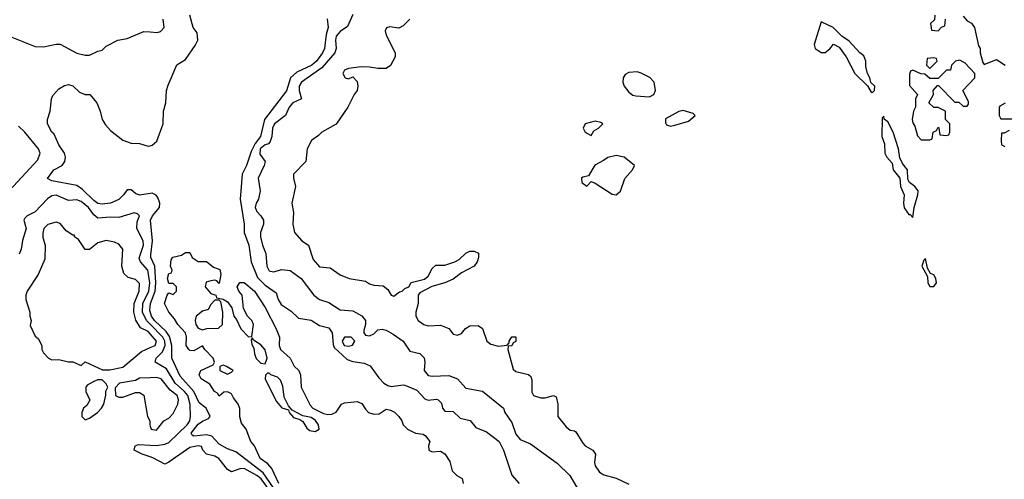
# Model space of a CAD drawing. Header units: inches. Extents: x 2380053 to 2584298, y 380219 to 546618.
# Tile 377 of 656: x 2559376 to 2564087, y 401330 to 403528. Entities that reach past the tile are written whole.
import ezdxf

# ---------------------------------------------------------------- set-up
doc = ezdxf.new("R2010")
doc.units = ezdxf.units.IN
doc.header["$MEASUREMENT"] = 0
doc.layers.add('C5450', color=7, linetype='Continuous')
doc.layers.add('C5460', color=7, linetype='Continuous')

msp = doc.modelspace()

# ---------------------------------------------------------------- linework, layer by layer
at = {"layer": 'C5450', "color": 2}
for points, elevation in [([(2559330, 403448.2), (2559450, 403400.5), (2559490, 403398), (2559550, 403410.6), (2559570, 403410.5), (2559650, 403367.3), (2559690, 403358.8), (2559710, 403358.8), (2559750, 403378), (2559770, 403382), (2559790, 403402), (2559846, 403430), (2559890, 403438), (2559970, 403472), (2560000, 403469.2)], 26), ([(2560000, 402696.3), (2559950, 402689.6), (2559930, 402697), (2559910, 402714), (2559890, 402714), (2559873.4, 402690), (2559850, 402667.8), (2559810, 402651.2), (2559770, 402645.1), (2559750, 402649.7), (2559730, 402663.5), (2559676.2, 402716.2), (2559650, 402735.6), (2559530, 402758), (2559509.2, 402769.2), (2559539.3, 402810), (2559579, 402830), (2559592.7, 402850), (2559595.1, 402870), (2559589.6, 402889.6), (2559562.7, 402930), (2559540.4, 402980.4), (2559529, 402990), (2559509, 403030), (2559509, 403050), (2559521.2, 403090), (2559528.7, 403150), (2559534.6, 403165.4), (2559563.1, 403196.9), (2559590, 403214), (2559610, 403218), (2559630, 403211.3), (2559662, 403182), (2559690, 403171), (2559712, 403170), (2559744.7, 403130), (2559761, 403090), (2559770.8, 403050), (2559785.8, 403025.8), (2559810, 402998.8), (2559870, 402951.3), (2559910, 402938), (2559950, 402936), (2559990, 402922.8), (2560000, 402925.1)], 22), ([(2559308, 402690), (2559462, 402858), (2559473.2, 402890), (2559465.2, 402910), (2559400.7, 402990), (2559370, 403019.6)], 26), ([(2560000, 402072.5), (2559983.1, 402090), (2559964.2, 402130), (2559965.7, 402170), (2559993.7, 402230), (2559998.7, 402270), (2559989.8, 402329.8), (2559953.6, 402370), (2559948.3, 402388.3), (2559968.1, 402450), (2559966.3, 402470), (2559936.9, 402530), (2559938.6, 402561.4), (2559948.7, 402590), (2559939.3, 402599.3), (2559924, 402604), (2559850, 402582.4), (2559810, 402584.2), (2559750, 402578.4), (2559730, 402594), (2559704.7, 402630), (2559670, 402658.7), (2559650, 402666.6), (2559610, 402663.7), (2559550, 402689.5), (2559530, 402685.6), (2559509.3, 402670.7), (2559450, 402609.6), (2559411, 402590), (2559400.4, 402579.6), (2559396.3, 402570), (2559407.2, 402530), (2559388.7, 402471.3), (2559382.4, 402430), (2559372.8, 402407.2)], 26), ([(2560000, 402025.4), (2559990, 402036.9), (2559954.5, 402054.5), (2559931, 402091), (2559922.4, 402130), (2559924.2, 402170), (2559947, 402230), (2559950, 402266), (2559930, 402285.2), (2559895.5, 402295.5), (2559874.8, 402314.8), (2559864.5, 402350), (2559869, 402430), (2559850, 402454), (2559830, 402464), (2559790, 402472.3), (2559750, 402461.2), (2559710, 402428.7), (2559690, 402428.7), (2559657.2, 402477.2), (2559638, 402490), (2559638, 402498), (2559630, 402498), (2559598, 402518), (2559570, 402554), (2559550, 402559), (2559510, 402548), (2559492, 402530), (2559486.4, 402506.4), (2559486.4, 402486.4), (2559498, 402450), (2559496.9, 402383.1), (2559464.7, 402310), (2559411.3, 402230), (2559406, 402210), (2559406, 402190), (2559424.7, 402130), (2559424.7, 402110), (2559431.3, 402090), (2559425.4, 402065.4), (2559450, 402014), (2559463.6, 402003.6), (2559482, 401970), (2559482, 401950), (2559490, 401934), (2559514, 401910), (2559530, 401902), (2559563.6, 401903.6), (2559610, 401892), (2559630, 401892), (2559670, 401874), (2559690, 401892), (2559772.7, 401852.7), (2559807.3, 401852.7), (2559870, 401866), (2559958.6, 401941.4), (2560000, 401959.6)], 30), ([(2560000, 402131.7), (2559998, 402138), (2560000, 402157)], 22), ([(2560000, 401815.1), (2559950, 401813.2), (2559930, 401802), (2559854, 401790), (2559832.7, 401767.3), (2559834, 401730), (2559850, 401722), (2559870, 401722), (2559930, 401744.7), (2559950, 401744.7), (2559970, 401732), (2559986.8, 401630), (2559998, 401610), (2559998, 401590), (2560000, 401584)], 30), ([(2560000, 401436.8), (2559962, 401450), (2559924, 401470), (2559928, 401490), (2559943.9, 401496.1), (2560000, 401493)], 26)]:
    msp.add_lwpolyline(points, dxfattribs=dict(at, elevation=elevation))
at = {"layer": 'C5450', "color": 2, "elevation": 30}
msp.add_lwpolyline([(2559770, 401806), (2559750, 401806), (2559730, 401798), (2559699.6, 401780.4), (2559692, 401770), (2559692, 401750), (2559711.3, 401708.7), (2559696.9, 401683.1), (2559682, 401670), (2559674, 401650), (2559674, 401630), (2559690, 401614), (2559710, 401622), (2559748, 401650), (2559768, 401670), (2559778, 401690), (2559788.4, 401731.6), (2559788.7, 401751.3), (2559798, 401770), (2559790, 401786)], close=True, dxfattribs=at)
at = {"layer": 'C5460', "color": 2}
for points, elevation in [([(2560000, 402925.1), (2560010, 402927.3), (2560032.4, 402947.6), (2560062.4, 403030), (2560064.8, 403090), (2560074.6, 403130), (2560077.8, 403190), (2560085.8, 403214.2), (2560128.6, 403311.4), (2560170, 403337.3), (2560215.7, 403404.3), (2560227.7, 403430), (2560225.3, 403465.3), (2560206, 403490), (2560189.6, 403550.4)], 22), ([(2560970, 403553.2), (2560945.2, 403494.8), (2560910, 403472.3), (2560890.8, 403450), (2560887.2, 403430), (2560890.4, 403390), (2560883.1, 403370), (2560821.5, 403298.5), (2560724.4, 403230), (2560712.7, 403210), (2560713, 403190), (2560724.7, 403150), (2560682.8, 403130), (2560664.9, 403110), (2560647.3, 403070), (2560595.5, 403030), (2560585.7, 403010), (2560582.6, 402970), (2560575.1, 402944.9), (2560566.4, 402933.6), (2560550, 402929.5), (2560526.7, 402910), (2560525.4, 402885.4), (2560550.4, 402850), (2560546.4, 402830), (2560516.3, 402770), (2560526.8, 402710), (2560518.8, 402670), (2560507.3, 402650), (2560502.8, 402630), (2560510.8, 402610), (2560530.4, 402590.4), (2560542, 402570), (2560542, 402550), (2560528, 402510), (2560528.4, 402490), (2560538, 402450), (2560554, 402410), (2560559.1, 402350), (2560570, 402326.8), (2560590, 402322.8), (2560630, 402334), (2560670, 402328), (2560722.8, 402290), (2560784, 402210), (2560810, 402190.6), (2560855.2, 402175.2), (2560910, 402140.7), (2560970, 402136.3), (2561012.5, 402112.5), (2561031, 402090), (2561030.8, 402070), (2561022, 402042), (2561022, 402030), (2561030, 402018.8), (2561050, 402015.5), (2561070, 402024.9), (2561090, 402044), (2561110, 402047.3), (2561130, 402042.8), (2561163.5, 402023.5), (2561210, 401991.3), (2561242.8, 401942.8), (2561290, 401930.8), (2561310.6, 401910.6), (2561314.8, 401890), (2561311, 401850), (2561330, 401826.8), (2561350, 401822.8), (2561430, 401826), (2561470.9, 401810.9), (2561510, 401766), (2561590, 401751.3), (2561690.6, 401670.6), (2561698, 401650), (2561730, 401602), (2561750, 401546), (2561770, 401521), (2561819.8, 401499.8), (2561947.5, 401407.5), (2562007.7, 401347.7), (2562067.5, 401247.5)], 26), ([(2563754, 403550), (2563752.7, 403527.3), (2563734, 403510), (2563738, 403478), (2563770, 403474), (2563787.3, 403492.7), (2563802, 403498), (2563806, 403530)], 34), ([(2560000, 403469.2), (2560034, 403466), (2560050, 403472), (2560068, 403490), (2560062, 403530)], 26), ([(2560847.1, 403532.9), (2560851.9, 403490), (2560842.6, 403457.4), (2560833.8, 403390), (2560824.9, 403370), (2560796.9, 403330), (2560773.7, 403310), (2560702.4, 403277.6), (2560671.9, 403250), (2560652, 403188), (2560547.8, 403050), (2560527.6, 402970), (2560503.4, 402936.6), (2560482.9, 402897), (2560461.1, 402830), (2560440.9, 402790), (2560431.5, 402670), (2560450.4, 402550), (2560450.3, 402510), (2560472, 402450), (2560483.7, 402370), (2560514.6, 402294.6), (2560550, 402258), (2560602.4, 402222.4), (2560613, 402190), (2560626.4, 402166.4), (2560674.4, 402134.4), (2560710, 402101), (2560770, 402090.7), (2560810, 402066), (2560854.4, 402054.4), (2560870.7, 402030.7), (2560875.1, 401975.1), (2560880.9, 401960.9), (2560943.4, 401903.4), (2560970, 401893), (2561024.9, 401884.9), (2561053.2, 401873.2), (2561094.6, 401814.6), (2561118.8, 401790), (2561138, 401778), (2561153, 401773), (2561210, 401781.6), (2561219.5, 401779.5), (2561276, 401756), (2561314, 401714), (2561330, 401708.4), (2561370, 401713.4), (2561378, 401710), (2561394.6, 401694.6), (2561398.8, 401670), (2561410, 401656), (2561450, 401654.8), (2561482.8, 401622.8), (2561530.7, 401610.7), (2561558, 401578), (2561610, 401557.3), (2561670.6, 401510), (2561690.5, 401470), (2561731, 401350), (2561766, 401310)], 22), ([(2561242, 403530), (2561210, 403498), (2561190, 403488), (2561146.4, 403493.6), (2561131.6, 403488.4), (2561124.7, 403475.3), (2561130, 403454), (2561172, 403370), (2561172, 403350), (2561150.7, 403309.3), (2561130, 403295.3), (2561090, 403294), (2561050, 403301.2), (2561010, 403302), (2560950, 403295.3), (2560930, 403286), (2560922, 403270), (2560934, 403250), (2560950, 403244.7), (2560970, 403254), (2560990, 403232), (2560994, 403210), (2560990.6, 403189.4), (2560976, 403170), (2560946, 403110), (2560890, 403028.7), (2560822, 402990), (2560806.4, 402973.6), (2560772, 402950), (2560752, 402910), (2560744.7, 402850), (2560686, 402790), (2560686, 402770), (2560696, 402730), (2560678.8, 402650), (2560686.4, 402606.4), (2560682.8, 402550), (2560690.7, 402510.7), (2560726, 402470), (2560758, 402450), (2560780.9, 402380.9), (2560810, 402346.8), (2560862, 402342), (2560910, 402307.3), (2560952, 402290), (2561030, 402277.3), (2561050, 402264), (2561070, 402258.8), (2561114.4, 402254.4), (2561136.9, 402236.9), (2561154, 402210), (2561166, 402206), (2561193.2, 402226.8), (2561206, 402230), (2561218, 402242), (2561238, 402250), (2561249.1, 402270.9), (2561312.7, 402287.3), (2561330, 402301), (2561350, 402338), (2561366.6, 402353.4), (2561410, 402354), (2561458, 402370), (2561478.6, 402381.4), (2561510, 402411.3), (2561530, 402421), (2561550, 402421), (2561570.9, 402410.9), (2561572, 402390), (2561564.7, 402370), (2561550, 402349.2), (2561490, 402317.2), (2561450, 402286.6), (2561410, 402269.4), (2561347.7, 402252.3), (2561290, 402222), (2561282.8, 402210), (2561282.8, 402170), (2561270.7, 402130), (2561270.7, 402110), (2561282.8, 402090), (2561310, 402070.7), (2561330, 402064), (2561390, 402066.8), (2561430, 402050.8), (2561450, 402024.7), (2561470, 402018.8), (2561490, 402026.8), (2561509.6, 402050.4), (2561530, 402064), (2561570, 402066), (2561590.8, 402050.8), (2561611.3, 401990), (2561630, 401976), (2561666.4, 401966.4), (2561708, 401972), (2561718, 401982), (2561718, 401990), (2561730, 402011.3), (2561750, 402012), (2561750, 401989), (2561736.9, 401983.1), (2561730, 401968.7), (2561712.7, 401967.3), (2561711.3, 401950), (2561737.3, 401857.3), (2561750, 401846), (2561810, 401831), (2561821, 401821), (2561826.4, 401806.4), (2561826.4, 401746.4), (2561834, 401730), (2561870, 401718.8), (2561890, 401718.8), (2561930, 401731), (2561943.6, 401723.6), (2561950.9, 401689.1), (2561951.3, 401630), (2561990, 401581), (2562010, 401564.7), (2562030, 401562), (2562036.9, 401556.9), (2562070, 401502), (2562082, 401490), (2562118, 401470), (2562131.3, 401450), (2562126, 401410), (2562130, 401394), (2562150, 401364.7), (2562170.9, 401350.9), (2562230, 401334.8), (2562290, 401306.8)], 30), ([(2563890, 403544.7), (2563910, 403522), (2563930, 403512), (2563944.7, 403490), (2563962.8, 403402.8), (2563972, 403390), (2563972, 403370), (2563983.6, 403323.6), (2563990, 403314), (2564050, 403338), (2564090.6, 403310.6)], 34), ([(2564091.3, 403128.7), (2564065.4, 403114.6), (2564062, 403110), (2564062, 403070), (2564070, 403054), (2564130, 403054)], 34), ([(2564110, 402998), (2564086, 402986), (2564074, 402986), (2564072, 402950), (2564074, 402930), (2564090, 402922)], 34), ([(2560000, 402157), (2560001.4, 402170), (2560024.5, 402230), (2560027.7, 402270), (2560022.2, 402350), (2560004, 402390), (2560002.7, 402402.7), (2560012, 402470), (2560002, 402570), (2560011.2, 402590), (2560045.7, 402630), (2560046, 402650), (2560037.3, 402677.4), (2560028.3, 402688.3), (2560010, 402697.6), (2560000, 402696.3)], 22), ([(2560616.2, 401310), (2560582.3, 401382.3), (2560563.3, 401403.3), (2560527.3, 401430), (2560499.3, 401490), (2560481.2, 401510), (2560459, 401570), (2560438, 401598), (2560429.1, 401629.1), (2560428.8, 401668.9), (2560422, 401690), (2560399, 401719), (2560390, 401738), (2560370, 401748), (2560352.7, 401747.3), (2560330, 401728), (2560322, 401742), (2560308.7, 401750), (2560285.6, 401785.6), (2560244, 401810), (2560235.3, 401830), (2560242, 401850), (2560302, 401878), (2560308.7, 401890), (2560302, 401910), (2560262, 401950), (2560250, 401968), (2560210, 401944), (2560190, 401945.2), (2560185.2, 401950), (2560173.2, 401970), (2560174, 402010), (2560169.2, 402030), (2560132.7, 402070), (2560117, 402097), (2560089.2, 402130), (2560069.3, 402170), (2560082, 402210), (2560090, 402222), (2560110, 402214), (2560126, 402230), (2560126, 402250), (2560110, 402266), (2560090, 402266), (2560084, 402290), (2560090, 402314), (2560102, 402318), (2560106, 402330), (2560098, 402350), (2560100.4, 402379.6), (2560108.4, 402391.6), (2560150, 402402), (2560170, 402414), (2560190, 402414), (2560202, 402390), (2560230, 402372), (2560270, 402372), (2560304, 402344), (2560333.7, 402333.7), (2560338.8, 402310), (2560330, 402266), (2560319, 402279), (2560310, 402282), (2560290, 402279), (2560268, 402272), (2560262.8, 402250), (2560290, 402218), (2560314, 402210), (2560318, 402198), (2560350, 402192), (2560370, 402178), (2560390.8, 402150), (2560401, 402110), (2560413.4, 402093.4), (2560433.4, 402050), (2560470, 402011.3), (2560487.3, 402012.7), (2560494.5, 402070), (2560486.6, 402090), (2560465.2, 402110), (2560446.6, 402146.6), (2560440.9, 402210), (2560425.2, 402230), (2560417.2, 402250), (2560430, 402271.3), (2560450, 402271.3), (2560498.8, 402230), (2560550, 402151.3), (2560602.8, 402050), (2560618.8, 402010), (2560618, 401970), (2560624, 401950), (2560670.8, 401910), (2560690, 401871.3), (2560711, 401850), (2560718.8, 401830), (2560723, 401770), (2560765.2, 401685.2), (2560778, 401670), (2560830, 401644.9), (2560850, 401639.1), (2560870, 401640.7), (2560890, 401651), (2560915.3, 401690), (2560930, 401696.3), (2560990, 401702.8), (2561012.8, 401692.8), (2561030, 401664.7), (2561044.7, 401650), (2561070, 401640.7), (2561096.5, 401643.5), (2561130, 401664.7), (2561150, 401661), (2561170, 401651), (2561190.8, 401630.8), (2561204.7, 401610), (2561211.3, 401590), (2561231.3, 401570), (2561270, 401550.8), (2561306, 401546), (2561318, 401538), (2561338, 401510), (2561332, 401490), (2561334, 401470), (2561350, 401462), (2561390, 401464.7), (2561410, 401451.3), (2561434.4, 401414.4), (2561444.7, 401370), (2561467.5, 401347.5), (2561493.2, 401333.2), (2561498, 401310)], 18), ([(2560590, 401289.8), (2560541.1, 401361.1), (2560410, 401461.6), (2560370, 401476.2), (2560330, 401498.4), (2560295.5, 401535.5), (2560270, 401542.4), (2560210, 401537), (2560201.3, 401541.3), (2560197, 401550), (2560230, 401593.7), (2560250, 401608.5), (2560279.1, 401620.9), (2560287, 401630), (2560268, 401670), (2560235.5, 401695.5), (2560208.7, 401750), (2560143.9, 401823.9), (2560104.7, 401910), (2560104.6, 401970), (2560093.5, 402013.5), (2560076.3, 402036.3), (2560021.4, 402090), (2560006.8, 402110), (2560000, 402131.7)], 22), ([(2560000, 401493), (2560030, 401491.4), (2560070, 401497.3), (2560090, 401506.7), (2560177.7, 401590), (2560189.7, 401610), (2560193.3, 401630), (2560192.1, 401687.9), (2560179.8, 401730), (2560165.1, 401750), (2560119.8, 401790), (2560078, 401858), (2560024, 401890), (2560029.2, 401910), (2560060, 401940), (2560072.8, 401970), (2560070.6, 401990), (2560060.3, 402010), (2560000, 402072.5)], 26), ([(2560000, 401959.6), (2560023.7, 401970), (2560031, 401990), (2560000, 402025.4)], 30), ([(2560000, 401584), (2560004.7, 401570), (2560030, 401564.7), (2560066, 401610), (2560090, 401622), (2560110, 401644.7), (2560132, 401690), (2560136.2, 401710), (2560129.4, 401730), (2560096.6, 401756.6), (2560052.3, 401810), (2560030, 401816.2), (2560000, 401815.1)], 30), ([(2560581.9, 401261.9), (2560532.1, 401332.1), (2560510, 401348.7), (2560450, 401381.1), (2560430, 401380.5), (2560390, 401365.2), (2560370, 401377), (2560329.5, 401430), (2560310, 401441.1), (2560269.6, 401449.6), (2560252.7, 401470), (2560246, 401486), (2560230, 401489.5), (2560190, 401481.7), (2560090, 401411.5), (2560070, 401402), (2560012.5, 401432.5), (2560000, 401436.8)], 26)]:
    msp.add_lwpolyline(points, dxfattribs=dict(at, elevation=elevation))
for points, elevation in [([(2563210, 403518), (2563178, 403410), (2563182.8, 403390), (2563210, 403370.5), (2563229.5, 403370.5), (2563251.7, 403388.3), (2563270, 403411), (2563296.3, 403396.3), (2563330.7, 403350.7), (2563371.3, 403270), (2563432, 403212), (2563450, 403182), (2563458, 403182), (2563466, 403190), (2563468, 403210), (2563448, 403228), (2563444, 403250), (2563433.2, 403270), (2563424.7, 403304.7), (2563424, 403330), (2563415.5, 403355.5), (2563395.3, 403370), (2563344.7, 403424.7), (2563309.3, 403449.3), (2563268.7, 403490)], 34), ([(2563874.6, 403334.6), (2563854, 403330), (2563834, 403310), (2563830, 403286), (2563810, 403286), (2563770, 403246), (2563730, 403246), (2563707.3, 403267.3), (2563688.4, 403268.4), (2563650, 403286), (2563638, 403282), (2563632.7, 403267.3), (2563632.7, 403212.7), (2563672, 403170), (2563662, 403150), (2563662, 403110), (2563652, 403090), (2563646, 403050), (2563650, 403034), (2563659.6, 403019.6), (2563672, 402972), (2563690, 402954), (2563730, 402954), (2563742, 402958), (2563746, 402990), (2563762, 402998), (2563770, 403014), (2563774, 403010), (2563778, 402978), (2563810, 402974), (2563822, 402978), (2563826, 402990), (2563826, 403030), (2563806, 403050), (2563806, 403090), (2563770, 403108), (2563750, 403108), (2563726, 403130), (2563748, 403170), (2563746, 403190), (2563767.3, 403212.7), (2563772.7, 403212.7), (2563850, 403134), (2563870, 403134), (2563890, 403114), (2563910, 403114), (2563916.4, 403123.6), (2563916.4, 403136.4), (2563888, 403190), (2563946, 403250), (2563946, 403270), (2563900.4, 403320.4)], 34), ([(2563750, 403346), (2563718, 403342), (2563714, 403310), (2563730, 403294), (2563766, 403330), (2563762, 403342)], 34), ([(2562330, 403278), (2562290, 403276), (2562273.4, 403266.6), (2562262.8, 403250), (2562262, 403230), (2562267.7, 403210), (2562290, 403180.7), (2562310, 403167.7), (2562324.4, 403164.4), (2562390, 403158.8), (2562409.5, 403170.5), (2562418, 403190), (2562412, 403230), (2562391.4, 403251.4), (2562350, 403272.7)], 34), ([(2562550, 403094), (2562530, 403089), (2562466.4, 403053.6), (2562465.4, 403034.6), (2562470, 403024.7), (2562490, 403018.8), (2562510, 403024), (2562576.6, 403043.4), (2562608, 403070), (2562599, 403079)], 34), ([(2562130, 403042), (2562082, 403030), (2562072, 403010), (2562082, 402990), (2562110, 402974), (2562123.1, 402996.9), (2562146, 403010), (2562166, 403030), (2562156.4, 403036.4)], 34), ([(2563510, 403066), (2563502, 403058), (2563501, 402970), (2563514.4, 402934.4), (2563514.8, 402890), (2563524.7, 402870), (2563550, 402842), (2563556, 402810), (2563586.8, 402770), (2563590.8, 402730), (2563607.3, 402690), (2563604, 402650), (2563607.7, 402627.7), (2563630, 402596), (2563636, 402596), (2563650, 402582), (2563655.6, 402630), (2563674, 402690), (2563675.3, 402710), (2563659, 402730), (2563633.2, 402750), (2563625.6, 402765.6), (2563623.7, 402810), (2563599.6, 402839.6), (2563587, 402867), (2563581.3, 402910), (2563555.6, 402990), (2563530, 403039), (2563512.9, 403052.9)], 34), ([(2562230, 402878), (2562190.5, 402869.5), (2562170, 402854), (2562127.1, 402832.9), (2562098, 402782), (2562070, 402775.3), (2562064.7, 402770), (2562066, 402750), (2562090, 402732), (2562110, 402754), (2562130, 402746), (2562210, 402693), (2562230, 402690.5), (2562250, 402707.7), (2562271.7, 402768.3), (2562308, 402810), (2562318, 402830), (2562268, 402870)], 34), ([(2563710, 402386), (2563702, 402378), (2563692, 402350), (2563719.8, 402299.8), (2563721, 402270), (2563730, 402252), (2563750, 402252), (2563762, 402270), (2563759, 402290), (2563750, 402308), (2563734, 402314), (2563720.2, 402340.2)], 34), ([(2560330, 402186), (2560310, 402186), (2560290, 402166), (2560278, 402142), (2560250, 402134), (2560221, 402110), (2560216, 402090), (2560218, 402070), (2560230, 402052), (2560250, 402044.7), (2560271.6, 402051.6), (2560327.3, 402052.7), (2560346, 402070), (2560348, 402130), (2560338, 402178)], 18), ([(2560490, 402006), (2560483.6, 401996.4), (2560486, 401974), (2560496.3, 401956.3), (2560499.1, 401930), (2560508, 401908), (2560530, 401886), (2560550, 401882), (2560559.5, 401910), (2560550, 401948.7), (2560530, 401973.2), (2560495.3, 401995.3)], 18), ([(2560961.2, 402010), (2560930, 402009.6), (2560918.3, 401990), (2560928.8, 401970), (2560950, 401966), (2560967.9, 401972.1), (2560979.5, 401990)], 26), ([(2560350, 401875.3), (2560334, 401870), (2560334, 401850), (2560370, 401832), (2560390, 401842), (2560398, 401850), (2560366, 401870)], 18), ([(2560570, 401838), (2560562, 401838), (2560551.6, 401828.4), (2560551, 401810), (2560603.8, 401703.8), (2560630, 401671), (2560662, 401662), (2560666, 401650), (2560685.8, 401625.8), (2560716, 401616), (2560730, 401606), (2560750, 401574.8), (2560764, 401564), (2560790, 401558.8), (2560808.7, 401570), (2560805.2, 401590), (2560791.8, 401611.8), (2560770, 401626), (2560730, 401632.7), (2560680.2, 401660.2), (2560662, 401682), (2560642, 401722), (2560634.9, 401774.9), (2560623.6, 401803.6), (2560610, 401818), (2560578, 401830)], 18)]:
    msp.add_lwpolyline(points, close=True, dxfattribs=dict(at, elevation=elevation))

doc.saveas('drawing.dxf')
